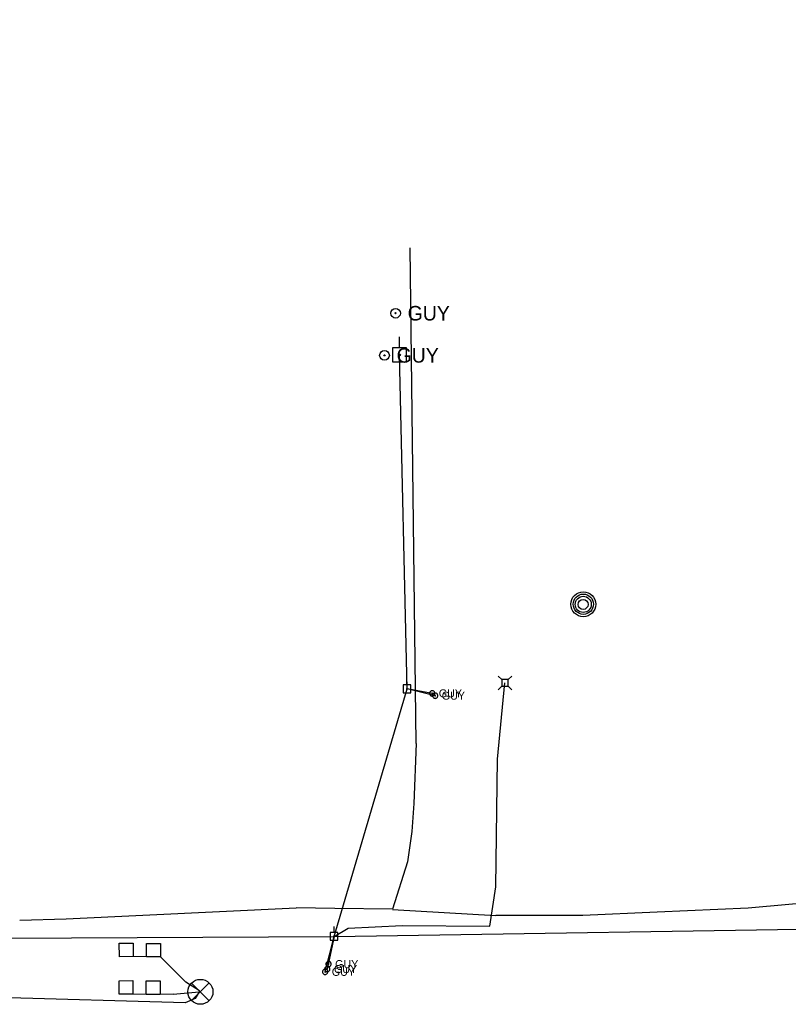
# Model space of a CAD drawing. Extents: x 596028 to 606371, y 330010 to 403088.
# Drawn here: x 603022.8 to 603392.7, y 398180.7 to 398654.3 of the extents above; entities that cross this region are included whole.
import ezdxf

# ---------------------------------------------------------------- set-up
doc = ezdxf.new("R2010")
doc.units = 0
for name, color, linetype in [('Default', 7, 'Continuous'), ('E_FTMS', 7, 'Continuous'), ('E_FTMS_Conduit', 7, 'Continuous'), ('E_FTMS_Loop', 7, 'Continuous'), ('E_UTL_EGuyWire', 7, 'Continuous'), ('E_UTL_EPowerPole', 7, 'Continuous'), ('E_UTL_G_UG', 7, 'Continuous'), ('E_UTL_MH', 7, 'Continuous'), ('E_UTL_Overhead', 7, 'Continuous'), ('E_UTL_T', 7, 'Continuous'), ('E_UTL_T_UG', 7, 'Continuous')]:
    doc.layers.add(name, color=color, linetype=linetype)

# ---------------------------------------------------------------- blocks, each defined once
blk = doc.blocks.new('PBX')
at = {"layer": 'Default'}
for p, q in [((15.1, 15.6), (-15.6, -15.5)), ((-15.6, 15.2), (15.4, -15.8))]:
    blk.add_line(p, q, dxfattribs=at)
blk.add_circle((0, 0), 22, dxfattribs=at)

msp = doc.modelspace()

# ---------------------------------------------------------------- linework, layer by layer
at = {"layer": 'E_FTMS_Conduit'}
msp.add_line((603102.45, 398181.34), (602966.37, 398185.18), dxfattribs=at)
msp.add_lwpolyline([(603109.12, 398186.59), (603107.24, 398183.48), (603102.45, 398181.34)], dxfattribs=at)
at = {"layer": 'E_FTMS_Loop'}
for p, q in [((603083.89, 398203.48), (603077.4, 398203.6)), ((603102.85, 398191.33), (603090.52, 398203.5)), ((603083.76, 398185.43), (603077.27, 398185.55)), ((603096.73, 398185.54), (603090.39, 398185.46))]:
    msp.add_line(p, q, dxfattribs=at)
for points in [[(603070.77, 398203.58), (603070.75, 398210.07), (603077.38, 398210.1), (603077.4, 398203.6)], [(603083.89, 398203.48), (603083.86, 398209.98), (603090.5, 398210), (603090.52, 398203.5)], [(603070.64, 398185.53), (603070.62, 398192.02), (603077.25, 398192.05), (603077.27, 398185.55)], [(603083.76, 398185.43), (603083.74, 398191.93), (603090.37, 398191.95), (603090.39, 398185.46)]]:
    msp.add_lwpolyline(points, close=True, dxfattribs=at)
for points in [[(603109.36, 398187.2), (603102.85, 398191.33)], [(603096.73, 398185.54), (603109.12, 398186.59)]]:
    msp.add_lwpolyline(points, dxfattribs=at)
at = {"layer": 'E_UTL_EGuyWire'}
for p, q in [((603221.34, 398330.25), (603209.24, 398332.43)), ((603222.75, 398329.14), (603209.24, 398332.43)), ((603169.82, 398196.29), (603174.13, 398213.34)), ((603174.13, 398213.34), (603170.87, 398197.61)), ((603171.41, 398200.01), (603174.13, 398213.34))]:
    msp.add_line(p, q, dxfattribs=at)
for points in [[(603222.62, 398330.25), (603222.6, 398330.49), (603222.53, 398330.73), (603222.42, 398330.94), (603222.27, 398331.14), (603222.08, 398331.3), (603221.87, 398331.42), (603221.64, 398331.5), (603221.4, 398331.53), (603221.15, 398331.52), (603220.92, 398331.46), (603220.69, 398331.36), (603220.5, 398331.22), (603220.33, 398331.04), (603220.2, 398330.84), (603220.11, 398330.61), (603220.06, 398330.37), (603220.06, 398330.13), (603220.11, 398329.89), (603220.2, 398329.66), (603220.33, 398329.46), (603220.5, 398329.28), (603220.69, 398329.14), (603220.92, 398329.04), (603221.15, 398328.98), (603221.4, 398328.97), (603221.64, 398329), (603221.87, 398329.08), (603222.08, 398329.2), (603222.27, 398329.36), (603222.42, 398329.56), (603222.53, 398329.77), (603222.6, 398330.01), (603222.62, 398330.25)], [(603221.5, 398330.25), (603221.49, 398330.28), (603221.49, 398330.31), (603221.47, 398330.34), (603221.45, 398330.36), (603221.43, 398330.38), (603221.4, 398330.4), (603221.37, 398330.41), (603221.34, 398330.41), (603221.31, 398330.41), (603221.28, 398330.4), (603221.26, 398330.39), (603221.23, 398330.37), (603221.21, 398330.35), (603221.19, 398330.32), (603221.18, 398330.3), (603221.18, 398330.27), (603221.18, 398330.24), (603221.18, 398330.21), (603221.19, 398330.18), (603221.21, 398330.15), (603221.23, 398330.13), (603221.26, 398330.11), (603221.28, 398330.1), (603221.31, 398330.09), (603221.34, 398330.09), (603221.37, 398330.09), (603221.4, 398330.1), (603221.43, 398330.12), (603221.45, 398330.14), (603221.47, 398330.16), (603221.49, 398330.19), (603221.49, 398330.22), (603221.5, 398330.25)], [(603224.04, 398329.14), (603224.01, 398329.38), (603223.94, 398329.62), (603223.83, 398329.83), (603223.68, 398330.02), (603223.5, 398330.18), (603223.29, 398330.31), (603223.06, 398330.39), (603222.81, 398330.42), (603222.57, 398330.41), (603222.33, 398330.35), (603222.11, 398330.25), (603221.91, 398330.11), (603221.74, 398329.93), (603221.61, 398329.73), (603221.52, 398329.5), (603221.48, 398329.26), (603221.48, 398329.02), (603221.52, 398328.78), (603221.61, 398328.55), (603221.74, 398328.35), (603221.91, 398328.17), (603222.11, 398328.03), (603222.33, 398327.93), (603222.57, 398327.87), (603222.81, 398327.86), (603223.06, 398327.89), (603223.29, 398327.97), (603223.5, 398328.09), (603223.68, 398328.25), (603223.83, 398328.45), (603223.94, 398328.66), (603224.01, 398328.9), (603224.04, 398329.14)], [(603222.91, 398329.14), (603222.91, 398329.17), (603222.9, 398329.2), (603222.89, 398329.23), (603222.87, 398329.25), (603222.85, 398329.27), (603222.82, 398329.29), (603222.79, 398329.3), (603222.76, 398329.3), (603222.73, 398329.3), (603222.7, 398329.29), (603222.67, 398329.28), (603222.65, 398329.26), (603222.63, 398329.24), (603222.61, 398329.21), (603222.6, 398329.18), (603222.59, 398329.15), (603222.59, 398329.12), (603222.6, 398329.09), (603222.61, 398329.07), (603222.63, 398329.04), (603222.65, 398329.02), (603222.67, 398329), (603222.7, 398328.99), (603222.73, 398328.98), (603222.76, 398328.98), (603222.79, 398328.98), (603222.82, 398328.99), (603222.85, 398329.01), (603222.87, 398329.03), (603222.89, 398329.05), (603222.9, 398329.08), (603222.91, 398329.11), (603222.91, 398329.14)], [(603171.1, 398196.29), (603171.08, 398196.54), (603171.01, 398196.77), (603170.9, 398196.99), (603170.75, 398197.18), (603170.57, 398197.34), (603170.35, 398197.46), (603170.12, 398197.54), (603169.88, 398197.58), (603169.64, 398197.56), (603169.4, 398197.51), (603169.18, 398197.41), (603168.98, 398197.26), (603168.81, 398197.09), (603168.68, 398196.88), (603168.59, 398196.66), (603168.54, 398196.42), (603168.54, 398196.17), (603168.59, 398195.93), (603168.68, 398195.71), (603168.81, 398195.5), (603168.98, 398195.32), (603169.18, 398195.18), (603169.4, 398195.08), (603169.64, 398195.02), (603169.88, 398195.01), (603170.12, 398195.05), (603170.35, 398195.13), (603170.57, 398195.25), (603170.75, 398195.41), (603170.9, 398195.6), (603171.01, 398195.82), (603171.08, 398196.05), (603171.1, 398196.29)], [(603172.15, 398197.61), (603172.13, 398197.85), (603172.06, 398198.09), (603171.95, 398198.3), (603171.8, 398198.5), (603171.61, 398198.65), (603171.4, 398198.78), (603171.17, 398198.86), (603170.93, 398198.89), (603170.68, 398198.88), (603170.45, 398198.82), (603170.22, 398198.72), (603170.03, 398198.58), (603169.86, 398198.4), (603169.73, 398198.2), (603169.64, 398197.97), (603169.59, 398197.73), (603169.59, 398197.49), (603169.64, 398197.25), (603169.73, 398197.02), (603169.86, 398196.82), (603170.03, 398196.64), (603170.22, 398196.5), (603170.45, 398196.4), (603170.68, 398196.34), (603170.93, 398196.33), (603171.17, 398196.36), (603171.4, 398196.44), (603171.61, 398196.56), (603171.8, 398196.72), (603171.95, 398196.92), (603172.06, 398197.13), (603172.13, 398197.37), (603172.15, 398197.61)], [(603172.69, 398200.01), (603172.67, 398200.25), (603172.6, 398200.48), (603172.49, 398200.7), (603172.34, 398200.89), (603172.16, 398201.05), (603171.94, 398201.17), (603171.71, 398201.25), (603171.47, 398201.29), (603171.23, 398201.28), (603170.99, 398201.22), (603170.77, 398201.12), (603170.57, 398200.98), (603170.4, 398200.8), (603170.27, 398200.59), (603170.18, 398200.37), (603170.13, 398200.13), (603170.13, 398199.88), (603170.18, 398199.65), (603170.27, 398199.42), (603170.4, 398199.21), (603170.57, 398199.04), (603170.77, 398198.9), (603170.99, 398198.79), (603171.23, 398198.74), (603171.47, 398198.72), (603171.71, 398198.76), (603171.94, 398198.84), (603172.16, 398198.96), (603172.34, 398199.12), (603172.49, 398199.31), (603172.6, 398199.53), (603172.67, 398199.76), (603172.69, 398200.01)], [(603171.03, 398197.61), (603171.02, 398197.64), (603171.02, 398197.67), (603171, 398197.7), (603170.98, 398197.72), (603170.96, 398197.74), (603170.93, 398197.76), (603170.9, 398197.77), (603170.87, 398197.77), (603170.84, 398197.77), (603170.81, 398197.76), (603170.79, 398197.75), (603170.76, 398197.73), (603170.74, 398197.71), (603170.72, 398197.68), (603170.71, 398197.65), (603170.71, 398197.62), (603170.71, 398197.59), (603170.71, 398197.56), (603170.72, 398197.54), (603170.74, 398197.51), (603170.76, 398197.49), (603170.79, 398197.47), (603170.81, 398197.46), (603170.84, 398197.45), (603170.87, 398197.45), (603170.9, 398197.45), (603170.93, 398197.46), (603170.96, 398197.48), (603170.98, 398197.5), (603171, 398197.52), (603171.02, 398197.55), (603171.02, 398197.58), (603171.03, 398197.61)], [(603171.57, 398200.01), (603171.57, 398200.04), (603171.56, 398200.07), (603171.55, 398200.09), (603171.53, 398200.12), (603171.5, 398200.14), (603171.48, 398200.15), (603171.45, 398200.16), (603171.42, 398200.17), (603171.39, 398200.17), (603171.36, 398200.16), (603171.33, 398200.15), (603171.31, 398200.13), (603171.29, 398200.11), (603171.27, 398200.08), (603171.26, 398200.05), (603171.25, 398200.02), (603171.25, 398199.99), (603171.26, 398199.96), (603171.27, 398199.93), (603171.29, 398199.91), (603171.31, 398199.89), (603171.33, 398199.87), (603171.36, 398199.86), (603171.39, 398199.85), (603171.42, 398199.85), (603171.45, 398199.85), (603171.48, 398199.86), (603171.5, 398199.88), (603171.53, 398199.9), (603171.55, 398199.92), (603171.56, 398199.95), (603171.57, 398199.98), (603171.57, 398200.01)], [(603169.98, 398196.29), (603169.98, 398196.32), (603169.97, 398196.35), (603169.96, 398196.38), (603169.94, 398196.4), (603169.91, 398196.42), (603169.89, 398196.44), (603169.86, 398196.45), (603169.83, 398196.45), (603169.8, 398196.45), (603169.77, 398196.45), (603169.74, 398196.43), (603169.72, 398196.41), (603169.7, 398196.39), (603169.68, 398196.37), (603169.67, 398196.34), (603169.66, 398196.31), (603169.66, 398196.28), (603169.67, 398196.25), (603169.68, 398196.22), (603169.7, 398196.19), (603169.72, 398196.17), (603169.74, 398196.15), (603169.77, 398196.14), (603169.8, 398196.13), (603169.83, 398196.13), (603169.86, 398196.14), (603169.89, 398196.15), (603169.91, 398196.16), (603169.94, 398196.18), (603169.96, 398196.21), (603169.97, 398196.23), (603169.98, 398196.26), (603169.98, 398196.29)]]:
    msp.add_lwpolyline(points, dxfattribs=at)
for centre, radius in [((603203.71, 398513.12), 2.33), ((603203.71, 398513.12), 0.292), ((603198.39, 398492.85), 2.33), ((603198.39, 398492.85), 0.292)]:
    msp.add_circle(centre, radius, dxfattribs=at)
at = {"layer": 'E_UTL_EPowerPole'}
for points in [[(603205.55, 398496.4), (603205.55, 398501.69)], [(603208.91, 398496.4), (603202.2, 398496.4)], [(603202.2, 398496.4), (603202.2, 398489.69)], [(603208.91, 398489.69), (603208.91, 398496.4)], [(603202.2, 398489.69), (603208.91, 398489.69)], [(603209.21, 398334.28), (603209.21, 398337.18)], [(603211.05, 398334.28), (603207.36, 398334.28)], [(603207.36, 398334.28), (603207.36, 398330.58)], [(603207.36, 398330.58), (603211.05, 398330.58)], [(603209.48, 398332.43), (603209.47, 398332.48), (603209.46, 398332.52), (603209.44, 398332.56), (603209.41, 398332.6), (603209.38, 398332.63), (603209.34, 398332.65), (603209.3, 398332.66), (603209.25, 398332.67), (603209.21, 398332.67), (603209.16, 398332.66), (603209.12, 398332.64), (603209.08, 398332.61), (603209.05, 398332.58), (603209.03, 398332.54), (603209.01, 398332.5), (603209, 398332.46), (603209, 398332.41), (603209.01, 398332.37), (603209.03, 398332.32), (603209.05, 398332.29), (603209.08, 398332.25), (603209.12, 398332.23), (603209.16, 398332.21), (603209.21, 398332.2), (603209.25, 398332.19), (603209.3, 398332.2), (603209.34, 398332.22), (603209.38, 398332.24), (603209.41, 398332.27), (603209.44, 398332.3), (603209.46, 398332.34), (603209.47, 398332.39), (603209.48, 398332.43)], [(603211.05, 398330.58), (603211.05, 398334.28)], [(603174.1, 398215.18), (603174.1, 398218.09)], [(603175.94, 398215.18), (603172.26, 398215.18)], [(603172.26, 398215.18), (603172.26, 398211.49)], [(603172.26, 398211.49), (603175.94, 398211.49)], [(603174.37, 398213.34), (603174.37, 398213.38), (603174.35, 398213.43), (603174.33, 398213.47), (603174.3, 398213.5), (603174.27, 398213.53), (603174.23, 398213.55), (603174.19, 398213.57), (603174.14, 398213.57), (603174.1, 398213.57), (603174.05, 398213.56), (603174.01, 398213.54), (603173.98, 398213.52), (603173.94, 398213.48), (603173.92, 398213.45), (603173.9, 398213.4), (603173.89, 398213.36), (603173.89, 398213.31), (603173.9, 398213.27), (603173.92, 398213.23), (603173.94, 398213.19), (603173.98, 398213.16), (603174.01, 398213.13), (603174.05, 398213.11), (603174.1, 398213.1), (603174.14, 398213.1), (603174.19, 398213.1), (603174.23, 398213.12), (603174.27, 398213.14), (603174.3, 398213.17), (603174.33, 398213.21), (603174.35, 398213.25), (603174.37, 398213.29), (603174.37, 398213.34)], [(603175.94, 398211.49), (603175.94, 398215.18)]]:
    msp.add_lwpolyline(points, dxfattribs=at)
msp.add_circle((603205.61, 398493.05), 0.434, dxfattribs=at)
at = {"layer": 'E_UTL_G_UG'}
msp.add_line((603213.65, 398306.11), (603210.68, 398544.62), dxfattribs=at)
for points in [[(603213.65, 398306.11), (603212.5, 398277.2), (603211.5, 398263.73), (603209.48, 398249.28), (603202.24, 398226.38), (603174.52, 398226.75), (603155.91, 398227.09)], [(603459.81, 398229.08), (603441.73, 398229.93), (603410.74, 398230.36), (603373.49, 398226.88), (603329.63, 398224.94), (603293.86, 398223.42), (603252.01, 398223.43)], [(603022.81, 398221.16), (603045.15, 398221.75), (603155.91, 398227.09)], [(603202.24, 398226.33), (603252.01, 398223.4)]]:
    msp.add_lwpolyline(points, dxfattribs=at)
at = {"layer": 'E_UTL_MH'}
for centre, radius in [((603294.08, 398373.13), 6), ((603294.09, 398373.13), 4.87), ((603294.06, 398373.07), 3.87), ((603293.96, 398373.05), 2.42)]:
    msp.add_circle(centre, radius, dxfattribs=at)
at = {"layer": 'E_UTL_Overhead'}
for points in [[(601799.71, 399128), (601802.67, 398978.9), (601805.44, 398837.6), (601808.29, 398687.36), (601814.03, 398508.79), (601815.62, 398465.02), (601815.47, 398454.62), (601818.52, 398272.77), (601842.51, 398204.94), (601846.66, 398206.83), (601971.29, 398212.9), (602201.47, 398217.45), (602455.18, 398214.45), (602672.91, 398212.36), (602889.72, 398211.91), (603174.13, 398213.34), (603438.35, 398217.5), (603564.62, 398219.01), (603722.34, 398221.33)], [(603174.13, 398213.34), (603209.24, 398332.43), (603205.61, 398493.05)]]:
    msp.add_lwpolyline(points, dxfattribs=at)
at = {"layer": 'E_UTL_T'}
for points in [[(603254.83, 398336.85), (603253.08, 398338.6)], [(603257.93, 398336.85), (603254.83, 398336.85)], [(603254.83, 398336.85), (603254.83, 398333.75)], [(603257.93, 398336.85), (603259.68, 398338.6)], [(603257.93, 398333.75), (603257.93, 398336.85)], [(603254.83, 398333.75), (603253.08, 398332)], [(603254.83, 398333.75), (603257.93, 398333.75)], [(603257.93, 398333.75), (603259.68, 398332)]]:
    msp.add_lwpolyline(points, dxfattribs=at)
at = {"layer": 'E_UTL_T_UG'}
msp.add_lwpolyline([(603174.13, 398213.34), (603180.9, 398217.36), (603206.89, 398218.58), (603249.1, 398218.28), (603251.91, 398237.15), (603252.71, 398298.61), (603256.38, 398335.3)], dxfattribs=at)

# ---------------------------------------------------------------- block references
at = {"layer": 'E_FTMS', "xscale": 0.27287126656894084, "yscale": 0.27287126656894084}
msp.add_blockref('PBX', (603109.81, 398186.67), dxfattribs=at)

# ---------------------------------------------------------------- texts
at = {"layer": 'E_UTL_EGuyWire'}
for height, p in [(7, (603209.54, 398509.62)), (7, (603204.22, 398489.35)), (3.85, (603224.54, 398328.33)), (3.85, (603225.96, 398327.21)), (3.85, (603174.62, 398198.08)), (3.85, (603173.03, 398194.37)), (3.85, (603174.07, 398195.68))]:
    msp.add_text('GUY', height=height, dxfattribs=at).set_placement(p)

doc.saveas('drawing.dxf')
